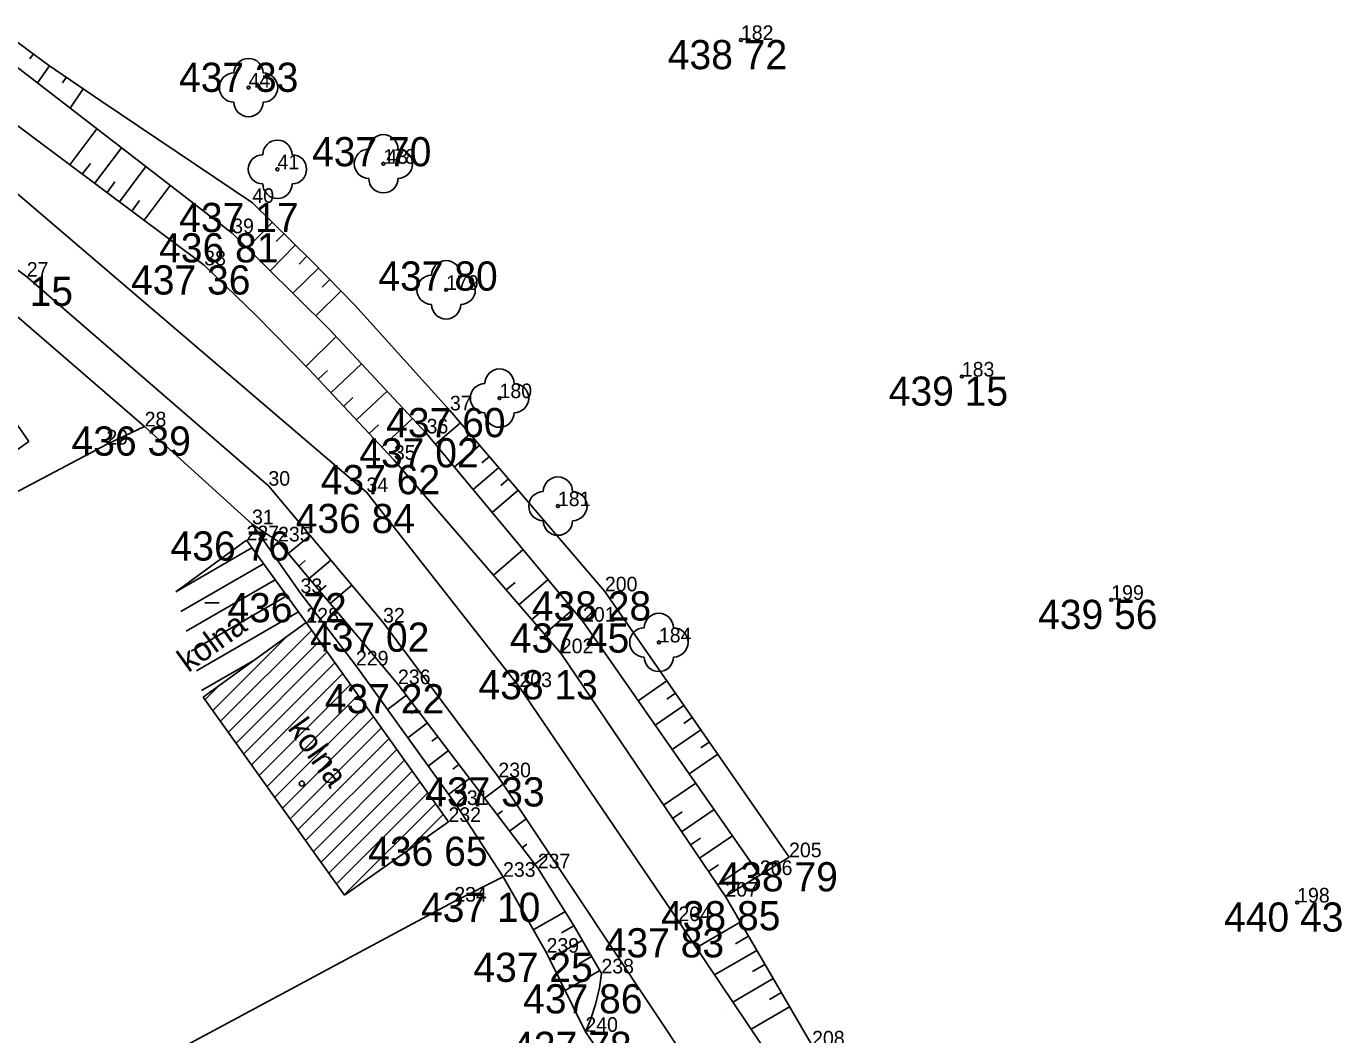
# Model space of a CAD drawing. Extents: x -559180 to -551373, y -1076947 to -1072071.
# Drawn here: x -553918.58 to -553873.51, y -1073929.43 to -1073894.88 of the extents above; entities that cross this region are included whole.
import ezdxf

# ---------------------------------------------------------------- set-up
doc = ezdxf.new("R2010")
doc.units = 0
for name, color, linetype in [('12_PLOTY', 7, 'Continuous'), ('14_BUDOVY', 7, 'Continuous'), ('17_KOMUNIKACE', 7, 'Continuous'), ('1_VODA_ZN', 7, 'Continuous'), ('26_SRAFY', 7, 'Continuous'), ('27_HRANA_PATA', 7, 'Continuous'), ('32', 7, 'Continuous'), ('34_ZELEN', 7, 'Continuous'), ('3_BODY', 7, 'Continuous'), ('47_ZN_STAV_OBJ$', 7, 'Continuous'), ('52_POPIS_UCELOVY', 7, 'Continuous'), ('6_VYSKY', 7, 'Continuous')]:
    doc.layers.add(name, color=color, linetype=linetype)

# ---------------------------------------------------------------- blocks, each defined once
blk = doc.blocks.new('STL')
at = {"layer": '34_ZELEN'}
blk.add_circle((0, 0), 0.05, dxfattribs=at)
for centre, start, end in [((0, 0.5), 0, 180), ((-0.5, 0), 90, 270), ((0.5, 0), 270, 90), ((0, -0.5), 180, 0)]:
    blk.add_arc(centre, 0.5, start, end, dxfattribs=at)
blk = doc.blocks.new('T')
at = {"layer": '6_VYSKY'}
blk.add_circle((0, 0), 0.05, dxfattribs=at)
blk = doc.blocks.new('BZ')
at = {"layer": '47_ZN_STAV_OBJ$'}
blk.add_circle((0, 0), 0.0875, dxfattribs=at)
blk = doc.blocks.new('BD')
at = {"layer": '47_ZN_STAV_OBJ$'}
blk.add_line((-0.25, 0), (0.25, 0), dxfattribs=at)
blk = doc.blocks.new('POINT_DISPLAY')
blk.add_line((0, 0), (0, 0))

msp = doc.modelspace()

# ---------------------------------------------------------------- linework, layer by layer
at = {"layer": '12_PLOTY'}
for p, q in [((-553921.69, -1073902.44), (-553914.53, -1073908.59)), ((-553914.53, -1073908.59), (-553915.84, -1073909.21)), ((-553914.53, -1073908.59), (-553910.85, -1073911.94)), ((-553940.79, -1073922.37), (-553915.84, -1073909.21)), ((-553910.85, -1073911.94), (-553909.19, -1073914.3)), ((-553909.19, -1073914.3), (-553907.29, -1073916.78)), ((-553907.29, -1073916.78), (-553903.86, -1073921.56)), ((-553903.86, -1073921.56), (-553902.25, -1073924.02)), ((-553902.25, -1073924.02), (-553903.92, -1073924.87)), ((-553902.25, -1073924.02), (-553900.76, -1073926.62)), ((-553933.7, -1073940.82), (-553903.92, -1073924.87)), ((-553900.76, -1073926.62), (-553899.43, -1073929.33)), ((-553899.43, -1073929.33), (-553898.44, -1073930.76))]:
    msp.add_line(p, q, dxfattribs=at)
at = {"layer": '14_BUDOVY'}
for p, q in [((-553918.497, -1073909.104), (-553924.66, -1073900.37)), ((-553920.315, -1073910.387), (-553918.497, -1073909.104)), ((-553913.467, -1073914.254), (-553911.04, -1073912.49)), ((-553911.04, -1073912.49), (-553908.99, -1073915.31)), ((-553908.99, -1073915.31), (-553912.52, -1073917.86)), ((-553904.12, -1073922.14), (-553908.99, -1073915.31)), ((-553912.52, -1073917.86), (-553907.68, -1073924.65)), ((-553907.68, -1073924.65), (-553904.12, -1073922.14))]:
    msp.add_line(p, q, dxfattribs=at)
at = {"layer": '17_KOMUNIKACE'}
for p, q in [((-553906.93, -1073910.84), (-553923.02, -1073897.1)), ((-553925.54, -1073898.32), (-553918.57, -1073903.46)), ((-553918.57, -1073903.46), (-553910.29, -1073910.62)), ((-553910.29, -1073910.62), (-553906.36, -1073915.31)), ((-553906.93, -1073910.84), (-553901.69, -1073917.52)), ((-553906.36, -1073915.31), (-553902.41, -1073920.61)), ((-553901.69, -1073917.52), (-553896.24, -1073925.54)), ((-553902.41, -1073920.61), (-553895.64, -1073930.77)), ((-553896.24, -1073925.54), (-553892.23, -1073931.5))]:
    msp.add_line(p, q, dxfattribs=at)
at = {"layer": '26_SRAFY'}
for p, q in [((-553918.466, -1073895.996), (-553918.341, -1073895.826)), ((-553918.201, -1073896.822), (-553917.794, -1073896.23)), ((-553917.343, -1073896.816), (-553917.214, -1073896.629)), ((-553917.085, -1073897.683), (-553916.634, -1073897.027)), ((-553916.165, -1073898.394), (-553917.089, -1073899.629)), ((-553915.328, -1073899.039), (-553916.243, -1073900.262)), ((-553916.39, -1073899.577), (-553916.666, -1073899.946)), ((-553914.492, -1073899.685), (-553915.397, -1073900.895)), ((-553915.547, -1073900.213), (-553915.82, -1073900.578)), ((-553913.655, -1073900.33), (-553914.551, -1073901.528)), ((-553914.704, -1073900.85), (-553914.974, -1073901.211)), ((-553911.018, -1073902.477), (-553910.157, -1073901.602)), ((-553910.023, -1073902.252), (-553909.764, -1073901.989)), ((-553910.234, -1073903.253), (-553909.371, -1073902.375)), ((-553909.238, -1073903.025), (-553908.978, -1073902.761)), ((-553909.451, -1073904.028), (-553908.574, -1073903.167)), ((-553908.668, -1073904.803), (-553907.803, -1073903.954)), ((-553908.45, -1073903.817), (-553908.188, -1073903.561)), ((-553907.97, -1073905.514), (-553909.001, -1073906.529)), ((-553908.269, -1073906.672), (-553908.584, -1073906.968)), ((-553907.097, -1073906.448), (-553908.147, -1073907.434)), ((-553907.395, -1073907.604), (-553907.71, -1073907.899)), ((-553906.225, -1073907.381), (-553907.272, -1073908.365)), ((-553905.352, -1073908.314), (-553906.398, -1073909.296)), ((-553904.567, -1073909.195), (-553903.709, -1073908.461)), ((-553906.521, -1073908.536), (-553906.835, -1073908.831)), ((-553903.638, -1073909.068), (-553903.379, -1073908.846)), ((-553903.918, -1073909.976), (-553903.049, -1073909.232)), ((-553902.982, -1073909.842), (-553902.719, -1073909.617)), ((-553903.27, -1073910.756), (-553902.389, -1073910.002)), ((-553902.325, -1073910.615), (-553902.059, -1073910.388)), ((-553902.621, -1073911.537), (-553901.729, -1073910.773)), ((-553908.864, -1073912.322), (-553909.608, -1073912.948)), ((-553901.562, -1073912.811), (-553902.577, -1073913.687)), ((-553909.027, -1073913.187), (-553909.25, -1073913.375)), ((-553908.148, -1073913.176), (-553908.892, -1073913.801)), ((-553900.707, -1073913.839), (-553901.704, -1073914.698)), ((-553908.31, -1073914.04), (-553908.533, -1073914.228)), ((-553907.432, -1073914.03), (-553908.175, -1073914.654)), ((-553901.838, -1073913.932), (-553902.14, -1073914.192)), ((-553900.971, -1073914.949), (-553901.267, -1073915.204)), ((-553899.853, -1073914.867), (-553900.83, -1073915.71)), ((-553897.618, -1073917.989), (-553896.635, -1073917.308)), ((-553906.208, -1073918.288), (-553905.563, -1073917.798)), ((-553896.639, -1073917.931), (-553896.345, -1073917.727)), ((-553905.4, -1073918.423), (-553905.202, -1073918.273)), ((-553897.035, -1073918.826), (-553896.054, -1073918.146)), ((-553905.513, -1073919.257), (-553904.842, -1073918.748)), ((-553896.058, -1073918.769), (-553895.764, -1073918.566)), ((-553904.687, -1073919.378), (-553904.482, -1073919.223)), ((-553896.451, -1073919.662), (-553895.474, -1073918.985)), ((-553904.817, -1073920.226), (-553904.121, -1073919.697)), ((-553895.476, -1073919.607), (-553895.183, -1073919.404)), ((-553903.973, -1073920.334), (-553903.761, -1073920.172)), ((-553895.867, -1073920.498), (-553894.893, -1073919.823)), ((-553904.122, -1073921.195), (-553903.4, -1073920.647)), ((-553902.249, -1073920.851), (-553902.881, -1073921.331)), ((-553895.646, -1073920.814), (-553896.752, -1073921.562)), ((-553902.273, -1073921.76), (-553902.452, -1073921.896)), ((-553896.11, -1073921.792), (-553896.444, -1073922.018)), ((-553895.016, -1073921.717), (-553896.135, -1073922.474)), ((-553901.461, -1073922.034), (-553902.024, -1073922.461)), ((-553901.436, -1073922.905), (-553901.595, -1073923.025)), ((-553895.489, -1073922.702), (-553895.827, -1073922.93)), ((-553894.385, -1073922.62), (-553895.518, -1073923.386)), ((-553900.673, -1073923.216), (-553901.166, -1073923.59)), ((-553894.868, -1073923.611), (-553895.21, -1073923.842)), ((-553893.755, -1073923.523), (-553894.902, -1073924.298)), ((-553900.11, -1073925.204), (-553901.191, -1073925.829)), ((-553895.627, -1073926.451), (-553894.121, -1073925.574)), ((-553899.823, -1073925.698), (-553900.243, -1073925.941)), ((-553894.282, -1073926.315), (-553893.84, -1073926.057)), ((-553899.534, -1073926.199), (-553900.633, -1073926.834)), ((-553895.001, -1073927.381), (-553893.558, -1073926.54)), ((-553899.218, -1073926.746), (-553899.658, -1073927.001)), ((-553898.936, -1073927.234), (-553900.122, -1073927.92)), ((-553893.7, -1073927.27), (-553893.277, -1073927.024)), ((-553894.376, -1073928.311), (-553892.995, -1073927.507)), ((-553893.119, -1073928.226), (-553892.714, -1073927.99)), ((-553893.75, -1073929.241), (-553892.432, -1073928.474))]:
    msp.add_line(p, q, dxfattribs=at)
at = {"layer": '27_HRANA_PATA'}
for p, q in [((-553911.53, -1073901.97), (-553920.64, -1073894.94)), ((-553912.49, -1073903.07), (-553922.14, -1073895.85)), ((-553904.07, -1073908.04), (-553898.76, -1073914.24)), ((-553904.87, -1073908.83), (-553899.51, -1073915.28)), ((-553905.99, -1073909.73), (-553900.27, -1073916.36)), ((-553909.96, -1073912.53), (-553910.85, -1073911.94)), ((-553909.96, -1073912.53), (-553905.85, -1073917.42)), ((-553898.76, -1073914.24), (-553892.45, -1073923.35)), ((-553899.51, -1073915.28), (-553893.45, -1073923.96)), ((-553900.27, -1073916.36), (-553894.63, -1073924.7)), ((-553905.85, -1073917.42), (-553901.06, -1073923.73)), ((-553892.45, -1073923.35), (-553893.45, -1073923.96)), ((-553893.45, -1073923.96), (-553894.63, -1073924.7)), ((-553894.63, -1073924.7), (-553891.66, -1073929.8))]:
    msp.add_line(p, q, dxfattribs=at)
for points in [[(-553910.84, -1073900.93), (-553916.037, -1073897.438), (-553917.821, -1073896.211), (-553919.31, -1073895.11)], [(-553904.07, -1073908.04), (-553907.328, -1073904.438), (-553908.805, -1073902.932), (-553910.84, -1073900.93)], [(-553904.87, -1073908.83), (-553908.22, -1073905.247), (-553911.53, -1073901.97)], [(-553905.99, -1073909.73), (-553908.917, -1073906.614), (-553910.7, -1073904.801), (-553912.49, -1073903.07)], [(-553901.06, -1073923.73), (-553899.852, -1073925.649), (-553898.88, -1073927.33)], [(-553898.88, -1073927.33), (-553898.946, -1073927.824), (-553899.079, -1073928.396), (-553899.252, -1073928.926), (-553899.43, -1073929.33)]]:
    msp.add_lwpolyline(points, dxfattribs=at)
at = {"layer": '32'}
for p, q in [((-553913.467, -1073914.254), (-553910.854, -1073912.746)), ((-553913.289, -1073914.931), (-553910.455, -1073913.295)), ((-553913.112, -1073915.608), (-553910.056, -1073913.844)), ((-553912.934, -1073916.284), (-553909.657, -1073914.393)), ((-553912.756, -1073916.961), (-553909.258, -1073914.942)), ((-553911.926, -1073918.693), (-553908.804, -1073915.571)), ((-553912.191, -1073918.321), (-553909.673, -1073915.803)), ((-553911.661, -1073919.065), (-553908.539, -1073915.942)), ((-553912.578, -1073917.638), (-553910.757, -1073916.587)), ((-553911.397, -1073919.436), (-553908.274, -1073916.314)), ((-553911.132, -1073919.808), (-553908.009, -1073916.685)), ((-553910.867, -1073920.179), (-553907.744, -1073917.057)), ((-553912.456, -1073917.95), (-553911.965, -1073917.459)), ((-553910.602, -1073920.551), (-553907.48, -1073917.428)), ((-553910.337, -1073920.922), (-553907.215, -1073917.8)), ((-553910.072, -1073921.294), (-553906.95, -1073918.171)), ((-553909.807, -1073921.665), (-553906.685, -1073918.543)), ((-553909.543, -1073922.037), (-553906.42, -1073918.914)), ((-553909.278, -1073922.409), (-553906.155, -1073919.286)), ((-553909.013, -1073922.78), (-553905.89, -1073919.657)), ((-553908.748, -1073923.152), (-553905.625, -1073920.029)), ((-553908.483, -1073923.523), (-553905.36, -1073920.4)), ((-553908.218, -1073923.895), (-553905.095, -1073920.772)), ((-553907.954, -1073924.266), (-553904.831, -1073921.143)), ((-553907.689, -1073924.638), (-553904.566, -1073921.515)), ((-553905.593, -1073923.178), (-553904.301, -1073921.886))]:
    msp.add_line(p, q, dxfattribs=at)

# ---------------------------------------------------------------- block references
at = {"layer": '1_VODA_ZN'}
for p in [(-553894.1, -1073895.35), (-553910.97, -1073896.98), (-553909.98, -1073899.78), (-553906.35, -1073899.59), (-553906.25, -1073899.59), (-553910.84, -1073900.93), (-553911.53, -1073901.97), (-553912.49, -1073903.07), (-553918.57, -1073903.46), (-553904.2, -1073903.91), (-553886.53, -1073906.88), (-553904.07, -1073908.04), (-553902.37, -1073907.62), (-553914.53, -1073908.59), (-553904.87, -1073908.83), (-553915.84, -1073909.21), (-553905.99, -1073909.73), (-553910.29, -1073910.62), (-553906.93, -1073910.84), (-553900.37, -1073911.32), (-553910.85, -1073911.94), (-553911.04, -1073912.49), (-553909.96, -1073912.53), (-553909.19, -1073914.3), (-553898.76, -1073914.24), (-553881.41, -1073914.53), (-553908.99, -1073915.31), (-553906.36, -1073915.31), (-553899.51, -1073915.28), (-553896.91, -1073915.99), (-553900.27, -1073916.36), (-553907.29, -1073916.78), (-553905.85, -1073917.42), (-553901.69, -1073917.52), (-553902.41, -1073920.61), (-553903.86, -1073921.56), (-553904.12, -1073922.14), (-553892.45, -1073923.35), (-553901.06, -1073923.73), (-553902.25, -1073924.02), (-553893.45, -1073923.96), (-553894.63, -1073924.7), (-553903.92, -1073924.87), (-553875.04, -1073924.9), (-553896.24, -1073925.54), (-553893.84, -1073926.341), (-553893.84, -1073926.341), (-553900.76, -1073926.62), (-553898.88, -1073927.33), (-553894.572, -1073928.762), (-553899.43, -1073929.33)]:
    msp.add_blockref('POINT_DISPLAY', p, dxfattribs=at)
at = {"layer": '34_ZELEN'}
for p in [(-553910.97, -1073896.98), (-553906.35, -1073899.59), (-553909.98, -1073899.78), (-553904.2, -1073903.91), (-553902.37, -1073907.62), (-553900.37, -1073911.32), (-553896.91, -1073915.99)]:
    msp.add_blockref('STL', p, dxfattribs=at)
at = {"layer": '47_ZN_STAV_OBJ$'}
for name, p in [('BD', (-553912.222, -1073914.635)), ('BZ', (-553909.145, -1073920.826))]:
    msp.add_blockref(name, p, dxfattribs=at)
at = {"layer": '6_VYSKY'}
for p in [(-553894.1, -1073895.35), (-553894.1, -1073895.35), (-553886.53, -1073906.88), (-553886.53, -1073906.88), (-553881.41, -1073914.53), (-553881.41, -1073914.53), (-553875.04, -1073924.9), (-553875.04, -1073924.9)]:
    msp.add_blockref('T', p, dxfattribs=at)

# ---------------------------------------------------------------- texts
at = {"layer": '3_BODY'}
for s, p in [('182', (-553894.1, -1073895.35)), ('44', (-553910.97, -1073896.98)), ('41', (-553909.98, -1073899.78)), ('178', (-553906.35, -1073899.59)), ('43', (-553906.25, -1073899.59)), ('40', (-553910.84, -1073900.93)), ('39', (-553911.53, -1073901.97)), ('38', (-553912.49, -1073903.07)), ('27', (-553918.57, -1073903.46)), ('179', (-553904.2, -1073903.91)), ('183', (-553886.53, -1073906.88)), ('180', (-553902.37, -1073907.62)), ('37', (-553904.07, -1073908.04)), ('28', (-553914.53, -1073908.59)), ('36', (-553904.87, -1073908.83)), ('29', (-553915.84, -1073909.21)), ('35', (-553905.99, -1073909.73)), ('30', (-553910.29, -1073910.62)), ('34', (-553906.93, -1073910.84)), ('181', (-553900.37, -1073911.32)), ('31', (-553910.85, -1073911.94)), ('227', (-553911.04, -1073912.49)), ('235', (-553909.96, -1073912.53)), ('33', (-553909.19, -1073914.3)), ('200', (-553898.76, -1073914.24)), ('199', (-553881.41, -1073914.53)), ('228', (-553908.99, -1073915.31)), ('32', (-553906.36, -1073915.31)), ('201', (-553899.51, -1073915.28)), ('184', (-553896.91, -1073915.99)), ('202', (-553900.27, -1073916.36)), ('229', (-553907.29, -1073916.78)), ('236', (-553905.85, -1073917.42)), ('203', (-553901.69, -1073917.52)), ('230', (-553902.41, -1073920.61)), ('231', (-553903.86, -1073921.56)), ('232', (-553904.12, -1073922.14)), ('205', (-553892.45, -1073923.35)), ('237', (-553901.06, -1073923.73)), ('233', (-553902.25, -1073924.02)), ('206', (-553893.45, -1073923.96)), ('207', (-553894.63, -1073924.7)), ('234', (-553903.92, -1073924.87)), ('198', (-553875.04, -1073924.9)), ('204', (-553896.24, -1073925.54)), ('239', (-553900.76, -1073926.62)), ('238', (-553898.88, -1073927.33)), ('240', (-553899.43, -1073929.33)), ('208', (-553891.66, -1073929.8))]:
    msp.add_text(s, height=0.5, dxfattribs=at).set_placement(p)
at = {"layer": '52_POPIS_UCELOVY'}
for rotation, p in [(35.8436, (-553913.035, -1073917.042)), (305.4818, (-553909.655, -1073918.936))]:
    msp.add_text('kolna', height=0.8, rotation=rotation, dxfattribs=at).set_placement(p)
at = {"layer": '6_VYSKY'}
for s, p in [('438 72', (-553896.605, -1073896.35)), ('437 33', (-553913.353, -1073897.127)), ('437 70', (-553908.794, -1073899.677)), ('437 17', (-553913.345, -1073901.93)), ('436 81', (-553914.035, -1073902.97)), ('437 36', (-553914.995, -1073904.07)), ('437 80', (-553906.522, -1073903.936)), ('436 15', (-553921.075, -1073904.46)), ('439 15', (-553889.035, -1073907.88)), ('437 60', (-553906.253, -1073908.959)), ('436 39', (-553917.035, -1073909.59)), ('437 02', (-553907.174, -1073909.993)), ('437 62', (-553908.495, -1073910.913)), ('436 84', (-553909.354, -1073912.244)), ('436 76', (-553913.641, -1073913.185)), ('436 72', (-553911.695, -1073915.3)), ('438 28', (-553901.265, -1073915.24)), ('439 56', (-553883.915, -1073915.53)), ('437 02', (-553908.865, -1073916.31)), ('437 45', (-553902.015, -1073916.339)), ('438 13', (-553903.091, -1073917.94)), ('437 22', (-553908.355, -1073918.42)), ('437 33', (-553904.915, -1073921.61)), ('436 65', (-553906.87, -1073923.645)), ('438 79', (-553894.867, -1073924.519)), ('437 10', (-553905.061, -1073925.564)), ('438 85', (-553896.836, -1073925.853)), ('440 43', (-553877.545, -1073925.9)), ('437 83', (-553898.765, -1073926.782)), ('437 25', (-553903.265, -1073927.62)), ('437 86', (-553901.561, -1073928.701)), ('437 78', (-553901.935, -1073930.33))]:
    msp.add_text(s, height=1, dxfattribs=at).set_placement(p)

doc.saveas('drawing.dxf')
